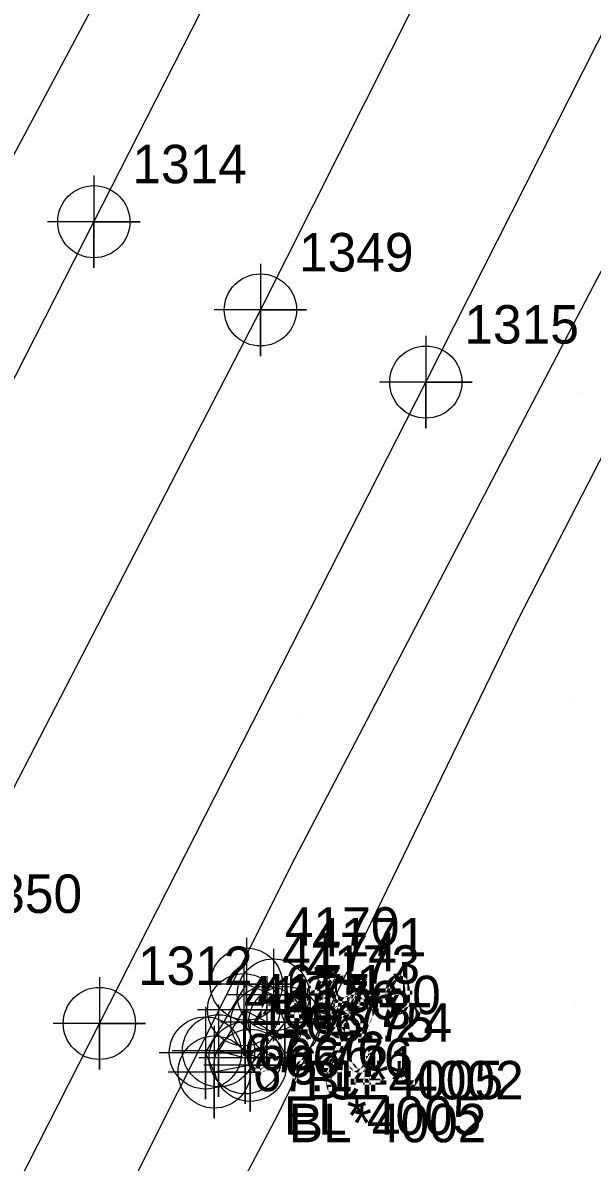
# Model space of a CAD drawing. Extents: x 2062781 to 2066835, y 358981 to 366501.
# Drawn here: x 2065413.1 to 2065450.1, y 364074.9 to 364148.9 of the extents above; entities that cross this region are included whole.
import ezdxf

# ---------------------------------------------------------------- set-up
doc = ezdxf.new("R2010")
doc.units = 0
for name, color, linetype in [('Exist DTM Breakline', 7, 'Continuous'), ('Exist DTM Breakline Cogo Comment', 7, 'Continuous'), ('Exist DTM Breakline Cogo Elevation', 7, 'Continuous'), ('Exist DTM Breakline Cogo Number', 7, 'Continuous'), ('Exist DTM Breakline Cogo Point CELL', 7, 'Continuous'), ('Exist DTM Crownline', 7, 'Continuous'), ('Exist DTM Crownline Cogo Number', 7, 'Continuous'), ('Exist DTM Crownline Cogo Point CELL', 7, 'Continuous'), ('Exist DTM Ridgeline', 7, 'Continuous'), ('Exist DTM Ridgeline Cogo Comment', 7, 'Continuous'), ('Exist DTM Ridgeline Cogo Elevation', 7, 'Continuous'), ('Exist DTM Ridgeline Cogo Number', 7, 'Continuous'), ('Exist DTM Ridgeline Cogo Point CELL', 7, 'Continuous'), ('Exist Roads EOP', 7, 'Continuous'), ('Exist Roads EOP Cogo Number', 7, 'Continuous'), ('Exist Roads EOP Cogo Point CELL', 7, 'Continuous'), ('PH Exist DTM Breakline', 7, 'Continuous'), ('PH Exist DTM Point', 7, 'Continuous')]:
    doc.layers.add(name, color=color, linetype=linetype)

msp = doc.modelspace()

# ---------------------------------------------------------------- linework, layer by layer
at = {"layer": 'Exist DTM Breakline'}
msp.add_lwpolyline([(2065428.945, 364083.965), (2065427.44, 364084.779), (2065425.808, 364082.108), (2065427.538, 364081.653)], dxfattribs=at)
at = {"layer": 'Exist DTM Breakline Cogo Point CELL'}
for points in [[(2065427.44, 364087.779), (2065427.44, 364081.779), (2065427.44, 364084.779), (2065430.44, 364084.779), (2065424.44, 364084.779)], [(2065427.44, 364087.779), (2065427.44, 364081.779), (2065427.44, 364084.779), (2065430.44, 364084.779), (2065424.44, 364084.779)], [(2065427.44, 364087.779), (2065427.44, 364081.779), (2065427.44, 364084.779), (2065430.44, 364084.779), (2065424.44, 364084.779)], [(2065428.945, 364086.965), (2065428.945, 364080.965), (2065428.945, 364083.965), (2065431.945, 364083.965), (2065425.945, 364083.965)], [(2065428.945, 364086.965), (2065428.945, 364080.965), (2065428.945, 364083.965), (2065431.945, 364083.965), (2065425.945, 364083.965)], [(2065428.945, 364086.965), (2065428.945, 364080.965), (2065428.945, 364083.965), (2065431.945, 364083.965), (2065425.945, 364083.965)], [(2065425.808, 364085.108), (2065425.808, 364079.108), (2065425.808, 364082.108), (2065428.808, 364082.108), (2065422.808, 364082.108)], [(2065425.808, 364085.108), (2065425.808, 364079.108), (2065425.808, 364082.108), (2065428.808, 364082.108), (2065422.808, 364082.108)], [(2065425.808, 364085.108), (2065425.808, 364079.108), (2065425.808, 364082.108), (2065428.808, 364082.108), (2065422.808, 364082.108)], [(2065427.538, 364084.653), (2065427.538, 364078.653), (2065427.538, 364081.653), (2065430.538, 364081.653), (2065424.538, 364081.653)], [(2065427.538, 364084.653), (2065427.538, 364078.653), (2065427.538, 364081.653), (2065430.538, 364081.653), (2065424.538, 364081.653)], [(2065427.538, 364084.653), (2065427.538, 364078.653), (2065427.538, 364081.653), (2065430.538, 364081.653), (2065424.538, 364081.653)]]:
    msp.add_lwpolyline(points, dxfattribs=at)
for centre in [(2065427.44, 364084.779), (2065427.44, 364084.779), (2065427.44, 364084.779), (2065428.945, 364083.965), (2065428.945, 364083.965), (2065428.945, 364083.965), (2065425.808, 364082.108), (2065425.808, 364082.108), (2065425.808, 364082.108), (2065427.538, 364081.653), (2065427.538, 364081.653), (2065427.538, 364081.653)]:
    msp.add_circle(centre, 2.344, dxfattribs=at)
at = {"layer": 'Exist DTM Crownline'}
msp.add_lwpolyline([(2065663.111, 364592.629), (2065644.741, 364557.212), (2065623.469, 364514.838), (2065601.313, 364471.472), (2065579.787, 364428.887), (2065557.197, 364384.538), (2065535.701, 364341.65), (2065514.155, 364298.948), (2065493.03, 364257.523), (2065471.316, 364215.172), (2065450.547, 364174.092), (2065428.524, 364130.246), (2065407.018, 364088.565), (2065385.88, 364046.749), (2065363.579, 364002.723), (2065343.077, 363962.729), (2065320.809, 363918.443), (2065299.482, 363876.519), (2065278.096, 363834.825), (2065257.619, 363794.566), (2065238.32, 363756.624)], dxfattribs=at)
at = {"layer": 'Exist DTM Crownline Cogo Point CELL'}
msp.add_lwpolyline([(2065428.524, 364133.246), (2065428.524, 364127.246), (2065428.524, 364130.246), (2065431.524, 364130.246), (2065425.524, 364130.246)], dxfattribs=at)
msp.add_lwpolyline([(2065428.524, 364133.246), (2065428.524, 364127.246), (2065428.524, 364130.246), (2065431.524, 364130.246), (2065425.524, 364130.246)], dxfattribs=at)
msp.add_lwpolyline([(2065428.524, 364133.246), (2065428.524, 364127.246), (2065428.524, 364130.246), (2065431.524, 364130.246), (2065425.524, 364130.246)], dxfattribs=at)
msp.add_circle((2065428.524, 364130.246), 2.344, dxfattribs=at)
msp.add_circle((2065428.524, 364130.246), 2.344, dxfattribs=at)
msp.add_circle((2065428.524, 364130.246), 2.344, dxfattribs=at)
at = {"layer": 'Exist DTM Ridgeline'}
msp.add_lwpolyline([(2065427.861, 364081.166), (2065425.528, 364080.729), (2065424.954, 364081.968), (2065427.612, 364086.439), (2065429.366, 364085.74), (2065430.102, 364083.951), (2065427.861, 364081.166)], dxfattribs=at)
at = {"layer": 'Exist DTM Ridgeline Cogo Point CELL'}
for points in [[(2065427.612, 364089.439), (2065427.612, 364083.439), (2065427.612, 364086.439), (2065430.612, 364086.439), (2065424.612, 364086.439)], [(2065427.612, 364089.439), (2065427.612, 364083.439), (2065427.612, 364086.439), (2065430.612, 364086.439), (2065424.612, 364086.439)], [(2065427.612, 364089.439), (2065427.612, 364083.439), (2065427.612, 364086.439), (2065430.612, 364086.439), (2065424.612, 364086.439)], [(2065429.366, 364088.74), (2065429.366, 364082.74), (2065429.366, 364085.74), (2065432.366, 364085.74), (2065426.366, 364085.74)], [(2065429.366, 364088.74), (2065429.366, 364082.74), (2065429.366, 364085.74), (2065432.366, 364085.74), (2065426.366, 364085.74)], [(2065429.366, 364088.74), (2065429.366, 364082.74), (2065429.366, 364085.74), (2065432.366, 364085.74), (2065426.366, 364085.74)], [(2065430.102, 364086.951), (2065430.102, 364080.951), (2065430.102, 364083.951), (2065433.102, 364083.951), (2065427.102, 364083.951)], [(2065430.102, 364086.951), (2065430.102, 364080.951), (2065430.102, 364083.951), (2065433.102, 364083.951), (2065427.102, 364083.951)], [(2065430.102, 364086.951), (2065430.102, 364080.951), (2065430.102, 364083.951), (2065433.102, 364083.951), (2065427.102, 364083.951)], [(2065424.954, 364084.968), (2065424.954, 364078.968), (2065424.954, 364081.968), (2065427.954, 364081.968), (2065421.954, 364081.968)], [(2065424.954, 364084.968), (2065424.954, 364078.968), (2065424.954, 364081.968), (2065427.954, 364081.968), (2065421.954, 364081.968)], [(2065424.954, 364084.968), (2065424.954, 364078.968), (2065424.954, 364081.968), (2065427.954, 364081.968), (2065421.954, 364081.968)], [(2065425.528, 364083.729), (2065425.528, 364077.729), (2065425.528, 364080.729), (2065428.528, 364080.729), (2065422.528, 364080.729)], [(2065425.528, 364083.729), (2065425.528, 364077.729), (2065425.528, 364080.729), (2065428.528, 364080.729), (2065422.528, 364080.729)], [(2065425.528, 364083.729), (2065425.528, 364077.729), (2065425.528, 364080.729), (2065428.528, 364080.729), (2065422.528, 364080.729)], [(2065427.861, 364084.166), (2065427.861, 364078.166), (2065427.861, 364081.166), (2065430.861, 364081.166), (2065424.861, 364081.166)], [(2065427.861, 364084.166), (2065427.861, 364078.166), (2065427.861, 364081.166), (2065430.861, 364081.166), (2065424.861, 364081.166)], [(2065427.861, 364084.166), (2065427.861, 364078.166), (2065427.861, 364081.166), (2065430.861, 364081.166), (2065424.861, 364081.166)]]:
    msp.add_lwpolyline(points, dxfattribs=at)
for centre in [(2065427.612, 364086.439), (2065427.612, 364086.439), (2065427.612, 364086.439), (2065429.366, 364085.74), (2065429.366, 364085.74), (2065429.366, 364085.74), (2065430.102, 364083.951), (2065430.102, 364083.951), (2065430.102, 364083.951), (2065424.954, 364081.968), (2065424.954, 364081.968), (2065424.954, 364081.968), (2065425.528, 364080.729), (2065425.528, 364080.729), (2065425.528, 364080.729), (2065427.861, 364081.166), (2065427.861, 364081.166), (2065427.861, 364081.166)]:
    msp.add_circle(centre, 2.344, dxfattribs=at)
at = {"layer": 'Exist Roads EOP'}
for points in [[(2065228.035, 363762.035), (2065247.264, 363799.99), (2065267.969, 363840.859), (2065289.303, 363882.798), (2065310.582, 363924.462), (2065332.587, 363967.941), (2065353.676, 364009.682), (2065375.167, 364051.964), (2065396.8, 364094.845), (2065417.712, 364135.976), (2065439.704, 364179.214), (2065460.769, 364220.677), (2065482.302, 364262.506), (2065503.707, 364304.403), (2065525.392, 364347.414), (2065547.648, 364390.944), (2065569.454, 364434.329), (2065591.433, 364477.33), (2065613.431, 364520.873), (2065634.709, 364562.489), (2065652.967, 364597.833)], [(2065248.318, 363750.106), (2065267.752, 363788.556), (2065288.45, 363829.348), (2065309.498, 363870.436), (2065331.597, 363913.744), (2065352.943, 363955.983), (2065374.941, 363999.151), (2065396.023, 364040.462), (2065418.075, 364083.887), (2065439.258, 364125.556), (2065460.613, 364167.836), (2065481.484, 364209.302), (2065503.299, 364252.036), (2065524.621, 364293.983), (2065545.819, 364336.037), (2065567.895, 364379.421), (2065589.911, 364422.69), (2065612.267, 364466.645), (2065634.16, 364509.746), (2065655.052, 364552.215), (2065673.017, 364587.911)]]:
    msp.add_lwpolyline(points, dxfattribs=at)
at = {"layer": 'Exist Roads EOP Cogo Point CELL'}
for points in [[(2065417.712, 364138.976), (2065417.712, 364132.976), (2065417.712, 364135.976), (2065420.712, 364135.976), (2065414.712, 364135.976)], [(2065417.712, 364138.976), (2065417.712, 364132.976), (2065417.712, 364135.976), (2065420.712, 364135.976), (2065414.712, 364135.976)], [(2065417.712, 364138.976), (2065417.712, 364132.976), (2065417.712, 364135.976), (2065420.712, 364135.976), (2065414.712, 364135.976)], [(2065439.258, 364128.556), (2065439.258, 364122.556), (2065439.258, 364125.556), (2065442.258, 364125.556), (2065436.258, 364125.556)], [(2065439.258, 364128.556), (2065439.258, 364122.556), (2065439.258, 364125.556), (2065442.258, 364125.556), (2065436.258, 364125.556)], [(2065439.258, 364128.556), (2065439.258, 364122.556), (2065439.258, 364125.556), (2065442.258, 364125.556), (2065436.258, 364125.556)], [(2065418.075, 364086.887), (2065418.075, 364080.887), (2065418.075, 364083.887), (2065421.075, 364083.887), (2065415.075, 364083.887)], [(2065418.075, 364086.887), (2065418.075, 364080.887), (2065418.075, 364083.887), (2065421.075, 364083.887), (2065415.075, 364083.887)], [(2065418.075, 364086.887), (2065418.075, 364080.887), (2065418.075, 364083.887), (2065421.075, 364083.887), (2065415.075, 364083.887)]]:
    msp.add_lwpolyline(points, dxfattribs=at)
for centre in [(2065417.712, 364135.976), (2065417.712, 364135.976), (2065417.712, 364135.976), (2065439.258, 364125.556), (2065439.258, 364125.556), (2065439.258, 364125.556), (2065418.075, 364083.887), (2065418.075, 364083.887), (2065418.075, 364083.887)]:
    msp.add_circle(centre, 2.344, dxfattribs=at)
at = {"layer": 'PH Exist DTM Breakline'}
for points in [[(2065543.62, 364399.592), (2065532.941, 364377.682), (2065524.754, 364359.295), (2065512.177, 364335.206), (2065499.231, 364309.321), (2065487.072, 364284.644), (2065474.623, 364259.765), (2065461.691, 364235.774), (2065448.43, 364210.144), (2065441.805, 364195.256), (2065426.662, 364166.919), (2065412.306, 364139.927), (2065397.959, 364111.459), (2065393.732, 364104.484)], [(2065342.689, 363922.242), (2065356.092, 363947.277), (2065374.465, 363981.497), (2065393.449, 364019.468), (2065415.6, 364064.292), (2065430.787, 364094.653), (2065450.38, 364132.271), (2065469.548, 364167.774), (2065486.589, 364201.307), (2065503.136, 364234.936), (2065521.458, 364270.922), (2065532.884, 364293.786), (2065549.181, 364327.12), (2065565.815, 364359.323), (2065584.269, 364396.845)], [(2065589.336, 364394.025), (2065576.506, 364368.325), (2065560.448, 364335.76), (2065541.744, 364299.497), (2065524.022, 364265.29), (2065508.561, 364235.089), (2065492.585, 364202.735), (2065478.127, 364174.497), (2065462.552, 364143.802), (2065445.241, 364110.163), (2065429.643, 364077.936), (2065411.104, 364042.774), (2065395.318, 364014.129), (2065386.794, 363998.663), (2065372.948, 363971.086), (2065359.84, 363944.947), (2065351.799, 363929.284), (2065345.602, 363917.541)]]:
    msp.add_lwpolyline(points, dxfattribs=at)
at = {"layer": 'PH Exist DTM Point'}
for p, q in [((2065449.03, 364124.856), (2065449.03, 364124.856)), ((2065448.986, 364105.01), (2065448.986, 364105.01)), ((2065431.128, 364104.088), (2065431.128, 364104.088)), ((2065448.986, 364085.01), (2065448.986, 364085.01))]:
    msp.add_line(p, q, dxfattribs=at)

# ---------------------------------------------------------------- texts
at = {"layer": 'Exist DTM Breakline Cogo Comment'}
for s, p in [('BL*4005', (2065431.445, 364078.965)), ('BL*4005', (2065431.445, 364078.965)), ('BL*4005', (2065431.445, 364078.965)), ('EL*4005', (2065430.038, 364076.653)), ('EL*4005', (2065430.038, 364076.653)), ('EL*4005', (2065430.038, 364076.653))]:
    msp.add_text(s, height=2.5, dxfattribs=at).set_placement(p)
at = {"layer": 'Exist DTM Breakline Cogo Elevation'}
for s, p in [('66.73', (2065429.94, 364083.529)), ('66.73', (2065429.94, 364083.529)), ('66.73', (2065429.94, 364083.529)), ('66.75', (2065431.445, 364082.715)), ('66.75', (2065431.445, 364082.715)), ('66.75', (2065431.445, 364082.715)), ('66.76', (2065428.308, 364080.858)), ('66.76', (2065428.308, 364080.858)), ('66.76', (2065428.308, 364080.858)), ('66.76', (2065430.038, 364080.403)), ('66.76', (2065430.038, 364080.403)), ('66.76', (2065430.038, 364080.403))]:
    msp.add_text(s, height=2.5, dxfattribs=at).set_placement(p)
at = {"layer": 'Exist DTM Breakline Cogo Number'}
for s, p in [('4174', (2065429.94, 364087.279)), ('4174', (2065429.94, 364087.279)), ('4174', (2065429.94, 364087.279)), ('4173', (2065431.445, 364086.465)), ('4173', (2065431.445, 364086.465)), ('4173', (2065431.445, 364086.465)), ('4175', (2065428.308, 364084.608)), ('4175', (2065428.308, 364084.608)), ('4175', (2065428.308, 364084.608)), ('4176', (2065430.038, 364084.153)), ('4176', (2065430.038, 364084.153)), ('4176', (2065430.038, 364084.153))]:
    msp.add_text(s, height=2.5, dxfattribs=at).set_placement(p)
at = {"layer": 'Exist DTM Crownline Cogo Number'}
for s, p in [('1349', (2065431.024, 364132.746)), ('1349', (2065431.024, 364132.746)), ('1349', (2065431.024, 364132.746)), ('1350', (2065409.518, 364091.065)), ('1350', (2065409.518, 364091.065)), ('1350', (2065409.518, 364091.065))]:
    msp.add_text(s, height=2.5, dxfattribs=at).set_placement(p)
at = {"layer": 'Exist DTM Ridgeline Cogo Comment'}
for s, p in [('CL*4002', (2065432.602, 364078.951)), ('CL*4002', (2065432.602, 364078.951)), ('CL*4002', (2065432.602, 364078.951)), ('BL*4002', (2065430.361, 364076.166)), ('BL*4002', (2065430.361, 364076.166)), ('BL*4002', (2065430.361, 364076.166))]:
    msp.add_text(s, height=2.5, dxfattribs=at).set_placement(p)
at = {"layer": 'Exist DTM Ridgeline Cogo Elevation'}
for s, p in [('67.14', (2065430.112, 364085.189)), ('67.14', (2065430.112, 364085.189)), ('67.14', (2065430.112, 364085.189)), ('67.00', (2065431.866, 364084.49)), ('67.00', (2065431.866, 364084.49)), ('67.00', (2065431.866, 364084.49)), ('67.24', (2065432.602, 364082.701)), ('67.24', (2065432.602, 364082.701)), ('67.24', (2065432.602, 364082.701)), ('67.26', (2065427.454, 364080.718)), ('67.26', (2065427.454, 364080.718)), ('67.26', (2065427.454, 364080.718)), ('67.21', (2065430.361, 364079.916)), ('67.21', (2065430.361, 364079.916)), ('67.21', (2065430.361, 364079.916)), ('67.14', (2065428.028, 364079.479)), ('67.14', (2065428.028, 364079.479)), ('67.14', (2065428.028, 364079.479))]:
    msp.add_text(s, height=2.5, dxfattribs=at).set_placement(p)
at = {"layer": 'Exist DTM Ridgeline Cogo Number'}
for s, p in [('4170', (2065430.112, 364088.939)), ('4170', (2065430.112, 364088.939)), ('4170', (2065430.112, 364088.939)), ('4171', (2065431.866, 364088.24)), ('4171', (2065431.866, 364088.24)), ('4171', (2065431.866, 364088.24)), ('4169', (2065427.454, 364084.468)), ('4169', (2065427.454, 364084.468)), ('4169', (2065427.454, 364084.468)), ('4167', (2065430.361, 364083.666)), ('4167', (2065430.361, 364083.666)), ('4167', (2065430.361, 364083.666)), ('4168', (2065428.028, 364083.229)), ('4168', (2065428.028, 364083.229)), ('4168', (2065428.028, 364083.229))]:
    msp.add_text(s, height=2.5, dxfattribs=at).set_placement(p)
at = {"layer": 'Exist Roads EOP Cogo Number'}
for s, p in [('1314', (2065420.212, 364138.476)), ('1314', (2065420.212, 364138.476)), ('1314', (2065420.212, 364138.476)), ('1315', (2065441.758, 364128.057)), ('1315', (2065441.758, 364128.057)), ('1315', (2065441.758, 364128.057)), ('1312', (2065420.575, 364086.387)), ('1312', (2065420.575, 364086.387)), ('1312', (2065420.575, 364086.387))]:
    msp.add_text(s, height=2.5, dxfattribs=at).set_placement(p)

doc.saveas('drawing.dxf')
